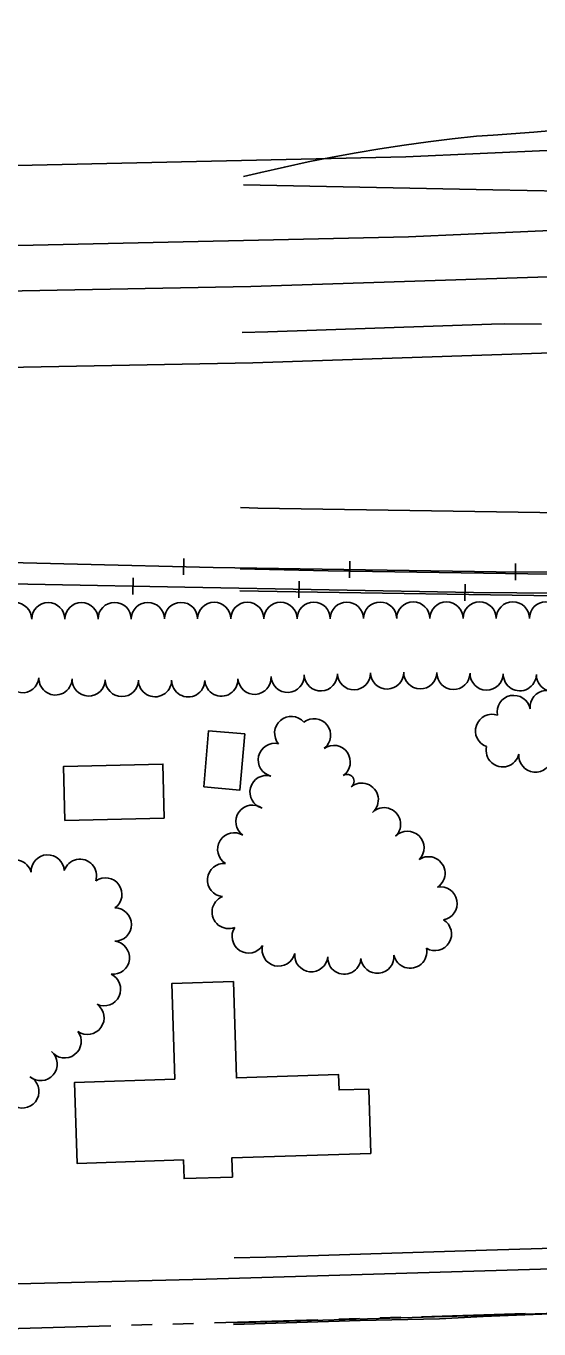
# Model space of a CAD drawing. Extents: x -25029 to 2274964, y -81170 to 687028.
# Drawn here: x -18487 to -18178, y -64525 to -63741 of the extents above; entities that cross this region are included whole.
import ezdxf

# ---------------------------------------------------------------- set-up
doc = ezdxf.new("R2010")
doc.units = 0
for name, color, linetype in [('81911BEA - RW_X_Fee_RW', 7, 'Continuous'), ('BD_X_Canopy', 7, 'Continuous'), ('BLDG', 7, 'Continuous'), ('DIVISIONS', 7, 'Continuous'), ('DV_X_Corp_Line', 7, 'Continuous'), ('GE_X_CL_2000', 7, 'Continuous'), ('INTERSTATE', 7, 'Continuous'), ('RD_X_RR_1', 7, 'Continuous'), ('ROAD', 7, 'Continuous'), ('RR', 7, 'Continuous'), ('TREES', 7, 'Continuous')]:
    doc.layers.add(name, color=color, linetype=linetype)

msp = doc.modelspace()

# ---------------------------------------------------------------- linework, layer by layer
at = {"layer": '81911BEA - RW_X_Fee_RW'}
for points in [[(-18347.66, -64031.08), (-18112.11, -64034.71), (-17876.55, -64033.49), (-17701.05, -64028.95), (-17641.05, -64027.4)], [(-18358.03, -64030.85), (-18347.66, -64031.08)], [(-18361.91, -64482.69), (-18342.94, -64482.12), (-18209.94, -64478.07), (-17860.02, -64467.44)]]:
    msp.add_lwpolyline(points, dxfattribs=at)
at = {"layer": 'BD_X_Canopy'}
msp.add_line((-16322.65, -64460.72), (-18362.25, -64521.67), dxfattribs=at)
msp.add_line((-16322.65, -64460.72), (-18362.25, -64521.67), dxfattribs=at)
at = {"layer": 'BLDG'}
for points in [[(-18380.27, -64199.06), (-18358.51, -64200.94), (-18355.58, -64167.12), (-18377.35, -64165.24)], [(-18464.09, -64219.15), (-18404.15, -64217.82), (-18404.87, -64185.31), (-18464.81, -64186.64)], [(-18397.68, -64375.02), (-18458.17, -64376.94), (-18456.62, -64425.7), (-18392.5, -64423.67), (-18392.14, -64434.92), (-18362.97, -64433.99), (-18363.34, -64422.35), (-18279.63, -64419.69), (-18280.86, -64380.93), (-18298.67, -64381.5), (-18298.97, -64372.26), (-18360.55, -64374.21), (-18362.39, -64316.29), (-18399.54, -64317.47)]]:
    msp.add_lwpolyline(points, close=True, dxfattribs=at)
at = {"layer": 'DIVISIONS'}
for p, q in [((-18498.83, -64525.41), (-18436.36, -64523.57)), ((-18423.87, -64523.2), (-18411.37, -64522.83)), ((-18398.88, -64522.46), (-18386.38, -64522.09)), ((-18373.89, -64521.72), (-18311.42, -64519.88)), ((-18298.92, -64519.51), (-18286.43, -64519.14)), ((-18273.93, -64518.77), (-18261.44, -64518.4)), ((-18248.94, -64518.03), (-18186.47, -64516.18))]:
    msp.add_line(p, q, dxfattribs=at)
at = {"layer": 'DV_X_Corp_Line'}
msp.add_line((-18362.25, -64521.67), (-16322.65, -64460.72), dxfattribs=at)
msp.add_line((-18362.25, -64521.67), (-16322.65, -64460.72), dxfattribs=at)
at = {"layer": 'GE_X_CL_2000'}
for points in [[(-17544.23, -63802.92), (-17626.32, -63807.82), (-17680.52, -63810.97), (-17803.51, -63819.07), (-17884.93, -63824.15), (-18131.32, -63838.67), (-18164.73, -63840.2), (-18206.07, -63839.4), (-18356.35, -63836.48)], [(-18170.05, -63803.71), (-18181.36, -63804.8), (-18205.79, -63806.46), (-18215.97, -63807.19), (-18230.53, -63808.77), (-18245.07, -63810.55), (-18259.58, -63812.55), (-18274.06, -63814.76), (-18288.51, -63817.19), (-18302.92, -63819.82), (-18317.29, -63822.66), (-18331.61, -63825.72), (-18345.89, -63828.98), (-18356.31, -63831.52)], [(-18357.12, -63925.4), (-18341.61, -63925.02), (-18206.77, -63920.42), (-18198.96, -63920.15), (-18176.68, -63920.31)], [(-17674.85, -64500.68), (-17750.12, -64502.02), (-17831.88, -64504.81), (-17911.15, -64507.61), (-17982.44, -64509.99), (-17986.93, -64510.45), (-18070.68, -64512.72), (-18151.44, -64515.51), (-18211.77, -64517.99), (-18238.19, -64519.25), (-18286.05, -64520.34), (-18362.26, -64522.77)]]:
    msp.add_lwpolyline(points, dxfattribs=at)
at = {"layer": 'INTERSTATE'}
for points in [[(-19101.91, -63818.91), (-18989.08, -63822.51), (-18854.24, -63825.01), (-18701.09, -63826.13), (-18483.74, -63824.62), (-18258.54, -63819.54), (-18079.32, -63811.53), (-17920.89, -63803.4), (-17851.59, -63798.78)], [(-19090.46, -63867.55), (-18990.3, -63870.75), (-18854.86, -63873.26), (-18701.1, -63874.38), (-18483.03, -63872.87), (-18256.92, -63867.77), (-18077, -63859.73), (-17917.7, -63851.56), (-17849.98, -63846.07)], [(-17849.09, -63872.04), (-18166.62, -63891.56), (-18351.81, -63897.7), (-18596.02, -63902.27), (-18738.65, -63903.1), (-18933.51, -63900.44), (-19083.77, -63895.99)], [(-17847.45, -63919.8), (-18164.58, -63937.45), (-18350.62, -63943.62), (-18595.46, -63948.19), (-18738.83, -63949.03), (-18934.5, -63946.36), (-19072.88, -63942.26)]]:
    msp.add_lwpolyline(points, dxfattribs=at)
at = {"layer": 'RD_X_RR_1'}
for points in [[(-18358.34, -64067.69), (-18305.31, -64068.88), (-18184.95, -64070.78), (-18127.63, -64071.23), (-18063.18, -64071.29), (-18010.13, -64071.23), (-17946.23, -64071.03), (-17874.12, -64069.85), (-17797.13, -64068.26), (-17735.72, -64066.6), (-17689.6, -64065.12), (-17649.71, -64064.01), (-17567.9, -64060.86)], [(-18358.46, -64080.86), (-18324.75, -64081.51), (-18168.26, -64083.95), (-18103.15, -64084.8), (-18056.34, -64084.84), (-18002.4, -64084.66), (-17946.47, -64084.16), (-17779.62, -64081.68), (-17654.74, -64077.47), (-17574.13, -64074.59)]]:
    msp.add_lwpolyline(points, dxfattribs=at)
at = {"layer": 'ROAD'}
msp.add_lwpolyline([(-17828.33, -64478), (-18015.88, -64484.63), (-18378.85, -64495.51), (-18614.77, -64501.25), (-18753.21, -64504.86), (-18901.18, -64507.61), (-18909.77, -64505.14), (-18920.46, -64501.92), (-18938.1, -64492.74), (-18940.08, -64491.28), (-18943.79, -64484.83), (-18947.63, -64476.86), (-18949.19, -64472.33), (-18982.28, -64339.59), (-19014.29, -64221.32), (-19027.74, -64166.42), (-19104.06, -63844.32), (-19131.99, -63724.93)], dxfattribs=at)
at = {"layer": 'RR'}
for p, q in [((-18392.21, -64061.39), (-18392.45, -64071.39)), ((-18292.27, -64063.09), (-18292.42, -64073.08)), ((-18192.33, -64064.51), (-18192.38, -64074.51)), ((-18422.95, -64083.17), (-18422.75, -64073.17)), ((-18322.96, -64085.06), (-18322.77, -64075.06)), ((-18222.98, -64086.93), (-18222.79, -64076.93))]:
    msp.add_line(p, q, dxfattribs=at)
for points in [[(-17842.37, -64068.1), (-18036.51, -64070.23), (-18203.95, -64069.46), (-18374.54, -64066.81), (-18538.27, -64062.97), (-18716.01, -64058.53), (-18899.61, -64055.02), (-19033.54, -64051.93), (-19047.13, -64051.62)], [(-19044.05, -64064.75), (-18972.83, -64066.26), (-18784.87, -64071.15), (-18560.34, -64075.5), (-18391.69, -64078.77), (-18217.59, -64082.03), (-18034.57, -64083.32), (-17841.93, -64080.91)]]:
    msp.add_lwpolyline(points, dxfattribs=at)
at = {"layer": 'TREES'}
for centre, radius, start, end in [((-18494, -64098.04), 10, 0.09254, 180.09254), ((-18474, -64098), 10, 0.09254, 180.09254), ((-18454, -64097.97), 10, 0.09254, 180.09254), ((-18434, -64097.94), 10, 0.09254, 180.09254), ((-18414, -64097.91), 10, 0.09254, 180.09254), ((-18394, -64097.88), 10, 0.09254, 180.09254), ((-18374, -64097.84), 10, 0.09254, 180.09254), ((-18354, -64097.81), 10, 0.09254, 180.09254), ((-18334, -64097.78), 10, 0.09254, 180.09254), ((-18314, -64097.75), 10, 0.09254, 180.09254), ((-18294, -64097.71), 10, 0.09254, 180.09254), ((-18274, -64097.68), 10, 0.09254, 180.09254), ((-18254, -64097.65), 10, 0.09254, 180.09254), ((-18234, -64097.62), 10, 0.09254, 180.09254), ((-18214, -64097.59), 10, 0.09254, 180.09254), ((-18194, -64097.55), 10, 0.09254, 180.09254), ((-18174, -64097.52), 10, 0.09254, 180.09254), ((-18489.57, -64132.31), 10, 173.82304, 353.82304), ((-18309.75, -64131.21), 10, 182.10143, 2.10143), ((-18289.76, -64130.55), 10, 181.71694, 1.71694), ((-18269.77, -64130.06), 10, 181.06039, 1.06039), ((-18249.77, -64130.01), 10, 179.23568, 359.23568), ((-18229.77, -64130.36), 10, 178.77535, 358.77535), ((-18209.78, -64130.75), 10, 178.9711, 358.9711), ((-18189.78, -64131.16), 10, 178.68828, 358.68828), ((-18469.64, -64133.69), 10, 178.26846, 358.26846), ((-18449.65, -64134.28), 10, 178.36265, 358.36265), ((-18429.65, -64134.63), 10, 179.62028, 359.62028), ((-18409.65, -64134.75), 10, 179.71596, 359.71596), ((-18389.65, -64134.82), 10, 179.89326, 359.89326), ((-18369.66, -64134.4), 10, 182.50685, 2.50685), ((-18349.69, -64133.29), 10, 183.82142, 3.82142), ((-18329.73, -64132.1), 10, 182.99888, 2.99888), ((-18169.78, -64131.48), 10, 179.46739, 359.46739), ((-18193.4, -64153.87), 10, 11.34756, 191.34756), ((-18173.63, -64151.01), 10, 5.15496, 185.15496), ((-18327.58, -64166.54), 10, 40.52933, 220.52933), ((-18313.81, -64167.91), 10, 308.08753, 128.08752), ((-18206.51, -64165.28), 10, 70.68865, 250.68865), ((-18337.51, -64182.76), 10, 76.55889, 256.55889), ((-18301.93, -64183.99), 10, 304.82941, 124.82941), ((-18200.07, -64176.97), 10, 166.98777, 346.98777), ((-18180.37, -64180.11), 10, 174.87108, 354.87108), ((-18342.48, -64202.13), 10, 74.64099, 254.64099), ((-18293.84, -64195.62), 4.17, 304.82941, 124.82941), ((-18285.03, -64206.7), 10, 310.01588, 130.01588), ((-18350.91, -64219.94), 10, 54.69911, 234.69911), ((-18271.6, -64221.51), 10, 314.39598, 134.39598), ((-18361.93, -64236.62), 10, 58.40161, 238.40161), ((-18257.48, -64235.67), 10, 315.44667, 135.44667), ((-18474.38, -64249.9), 10, 2.65467, 182.65467), ((-18244.84, -64251.02), 10, 303.49149, 123.49149), ((-18494.04, -64252.88), 10, 14.58582, 194.58582), ((-18454.87, -64252.5), 10, 342.17539, 162.17539), ((-18368.08, -64255.09), 10, 84.73898, 264.73898), ((-18439.58, -64263.73), 10, 305.18999, 125.18999), ((-18237.54, -64269.2), 10, 280.24269, 100.24269), ((-18433.85, -64281.91), 10, 269.84138, 89.84138), ((-18365.3, -64274.34), 10, 111.6961, 291.6961), ((-18240.93, -64287.61), 10, 238.91116, 58.91116), ((-18353.23, -64289.09), 10, 146.88408, 326.88408), ((-18435.02, -64301.84), 10, 263.42741, 83.42741), ((-18335.15, -64296.97), 10, 166.06081, 346.06081), ((-18315.49, -64300.33), 10, 174.52998, 354.52998), ((-18295.55, -64301.81), 10, 176.99786, 356.99786), ((-18275.62, -64301.29), 10, 185.99563, 5.99563), ((-18255.88, -64298.21), 10, 191.74463, 11.74463), ((-18440.36, -64320.86), 10, 245.23001, 65.23001), ((-18450.36, -64338.07), 10, 234.43899, 54.43899), ((-18464.14, -64352.26), 10, 217.22881, 37.22881), ((-18478.6, -64365.9), 10, 229.45136, 49.45136), ((-18489.6, -64382.43), 10, 243.26179, 63.26179)]:
    msp.add_arc(centre, radius, start, end, dxfattribs=at)

doc.saveas('drawing.dxf')
